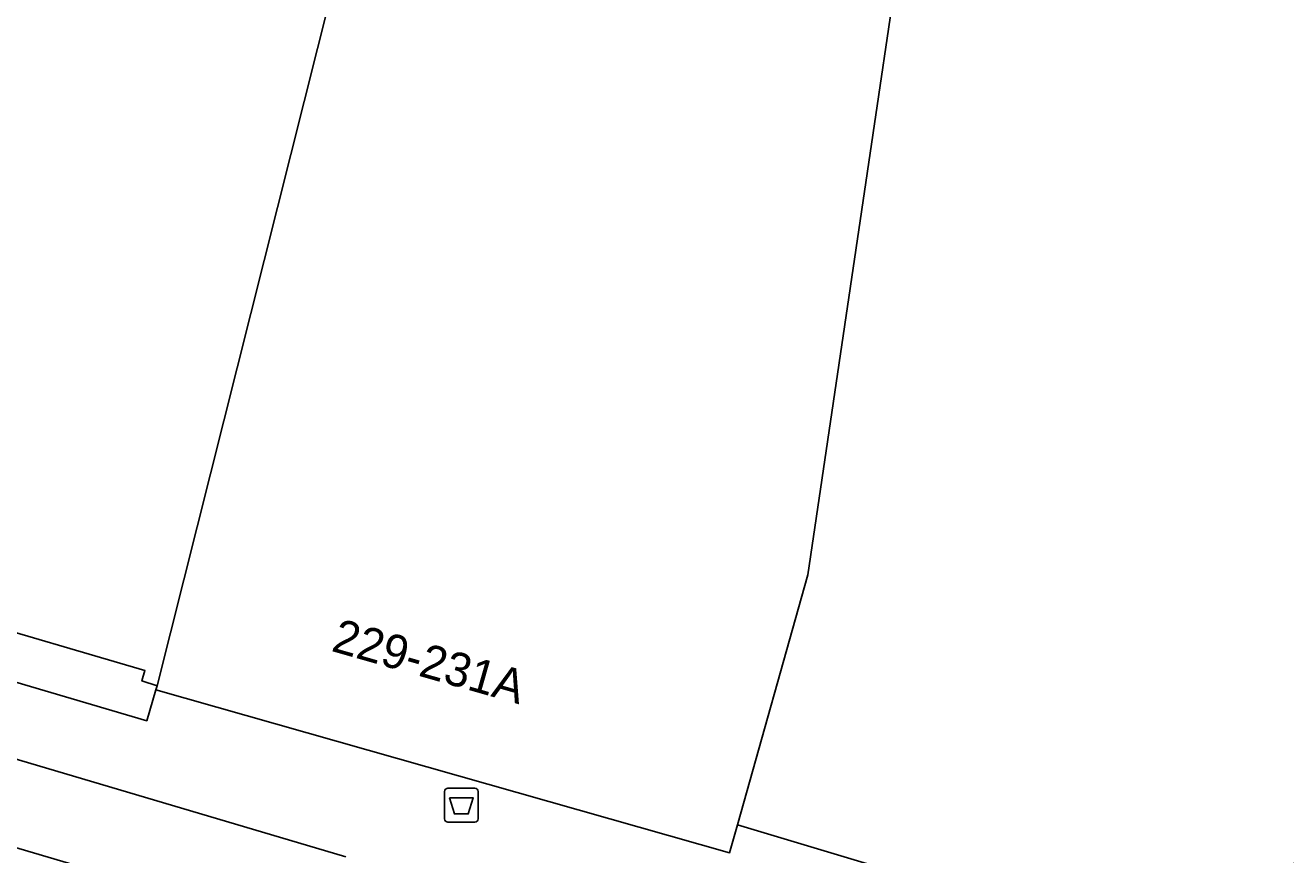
# Model space of a CAD drawing. Extents: x 161772 to 163123, y 383092 to 383917.
# Drawn here: x 163039.08 to 163076.32, y 383658.06 to 383682.57 of the extents above; entities that cross this region are included whole.
import ezdxf

# ---------------------------------------------------------------- set-up
doc = ezdxf.new("R2010")
doc.units = 0
for name, color, linetype in [('IMGEO_Afvalbak', 7, 'Continuous'), ('IMGEO_Pand', 7, 'Continuous'), ('IMGEO_Pand_nummerreeks', 7, 'Continuous'), ('IMGEO_Rijbaan_lokaal_gesloten', 7, 'Continuous'), ('IMGEO_Voetpad_open', 7, 'Continuous')]:
    doc.layers.add(name, color=color, linetype=linetype)

msp = doc.modelspace()

# ---------------------------------------------------------------- linework, layer by layer
at = {"layer": 'IMGEO_Afvalbak'}
for p, q in [((163051.468, 383659.127), (163051.468, 383659.927)), ((163051.468, 383659.927), (163051.468, 383659.127)), ((163051.568, 383660.027), (163052.358, 383660.027)), ((163052.358, 383660.027), (163051.568, 383660.027)), ((163052.458, 383659.927), (163052.458, 383659.127)), ((163052.458, 383659.127), (163052.458, 383659.927)), ((163052.358, 383659.027), (163051.568, 383659.027)), ((163051.568, 383659.027), (163052.358, 383659.027))]:
    msp.add_line(p, q, dxfattribs=at)
msp.add_lwpolyline([(163051.611, 383659.741), (163052.315, 383659.741), (163052.166, 383659.271), (163051.76, 383659.271), (163051.611, 383659.741)], dxfattribs=at)
for centre, start, end in [((163051.568, 383659.927), 90, 180), ((163051.568, 383659.927), 90, 180), ((163052.358, 383659.927), 0, 90), ((163052.358, 383659.927), 360, 90), ((163051.568, 383659.127), 180, 270), ((163051.568, 383659.127), 180, 270), ((163052.358, 383659.127), 270, 0), ((163052.358, 383659.127), 270, 0)]:
    msp.add_arc(centre, 0.1, start, end, dxfattribs=at)
at = {"layer": 'IMGEO_Pand'}
for points in [[(163066.681, 383696.654), (163062.197, 383666.331), (163060.118, 383658.944)], [(163048.103, 383683.459), (163042.973, 383663.058)], [(163037.1, 383665.124), (163042.613, 383663.503), (163042.524, 383663.199), (163042.973, 383663.058)], [(163042.973, 383663.058), (163042.936, 383662.935)], [(163042.936, 383662.935), (163059.886, 383658.12), (163060.118, 383658.944)], [(163060.118, 383658.944), (163069.345, 383656.181), (163076.875, 383657.883)]]:
    msp.add_lwpolyline(points, dxfattribs=at)
at = {"layer": 'IMGEO_Rijbaan_lokaal_gesloten'}
msp.add_lwpolyline([(163051.117, 383654.648), (163041.926, 383657.347), (163021.288, 383663.444), (163002.115, 383669.111), (163000, 383669.748), (162995.637, 383671.062)], dxfattribs=at)
at = {"layer": 'IMGEO_Voetpad_open'}
for points in [[(163042.936, 383662.935), (163042.67, 383662.024), (162987.675, 383678.251)], [(163025.477, 383664.832), (163048.555, 383658.002)]]:
    msp.add_lwpolyline(points, dxfattribs=at)

# ---------------------------------------------------------------- texts
at = {"layer": 'IMGEO_Pand_nummerreeks'}
msp.add_text('229-231A', height=1, rotation=344.1405, dxfattribs=at).set_placement((163048.09, 383664.091))

doc.saveas('drawing.dxf')
